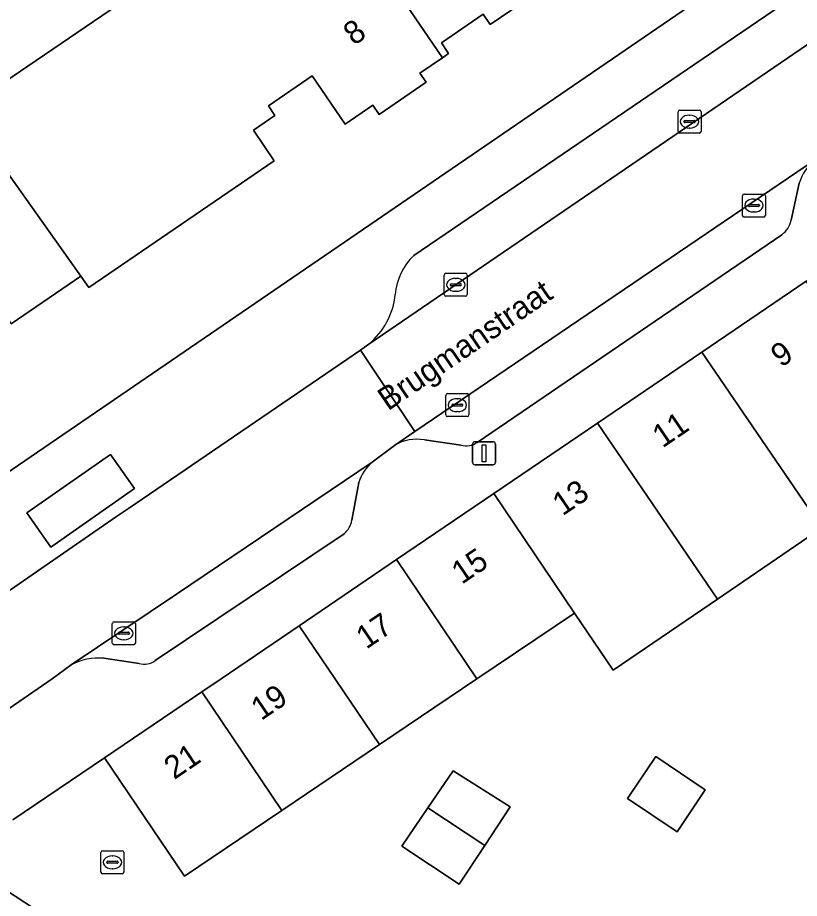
# Model space of a CAD drawing. Extents: x 159279 to 160377, y 384531 to 385888.
# Drawn here: x 159646.49 to 159680.46, y 385273.83 to 385312.12 of the extents above; entities that cross this region are included whole.
import ezdxf

# ---------------------------------------------------------------- set-up
doc = ezdxf.new("R2010")
doc.units = 0
for name, color, linetype in [('IMGEO_Erf', 7, 'Continuous'), ('IMGEO_Kolk', 7, 'Continuous'), ('IMGEO_Lichtmast', 7, 'Continuous'), ('IMGEO_Openbare_ruimte_label', 7, 'Continuous'), ('IMGEO_Pand', 7, 'Continuous'), ('IMGEO_Pand_nummerreeks', 7, 'Continuous'), ('IMGEO_Parkeervlak_open', 7, 'Continuous'), ('IMGEO_Rijbaan_lokaal_open', 7, 'Continuous'), ('IMGEO_Voetpad_open', 7, 'Continuous')]:
    doc.layers.add(name, color=color, linetype=linetype)

msp = doc.modelspace()

# ---------------------------------------------------------------- linework, layer by layer
at = {"layer": 'IMGEO_Erf'}
for points in [[(159634.316, 385284.316), (159680.082, 385315.648)], [(159669.266, 385313.354), (159667.024, 385311.818), (159666.722, 385312.26), (159664.904, 385311.014), (159665.218, 385310.557), (159664.945, 385310.37), (159663.965, 385309.699), (159664.237, 385309.303), (159662.196, 385307.904), (159661.921, 385308.306), (159660.718, 385307.482), (159659.282, 385309.578), (159657.386, 385308.278), (159657.668, 385307.865), (159656.736, 385307.226), (159657.643, 385305.884), (159649.584, 385300.38), (159649.231, 385300.878), (159646.212, 385298.809)], [(159644.114, 385308.089), (159651.55, 385313.167)], [(159681.429, 385289.937), (159676.897, 385286.842), (159672.365, 385283.746), (159670.687, 385286.233), (159666.449, 385283.373), (159662.211, 385280.512), (159657.973, 385277.652), (159653.735, 385274.791), (159650.265, 385279.932), (159646.28, 385277.237)], [(159643.851, 385275.579), (159650.122, 385271.481), (159647.111, 385266.887), (159644.099, 385262.292)]]:
    msp.add_lwpolyline(points, dxfattribs=at)
for points in [[(159672.985, 385278.175), (159674.213, 385279.99), (159676.368, 385278.542), (159675.143, 385276.717)], [(159663.184, 385276.098), (159664.315, 385277.758), (159665.419, 385279.379), (159667.891, 385277.807), (159666.785, 385276.13), (159665.679, 385274.452)]]:
    msp.add_lwpolyline(points, close=True, dxfattribs=at)
at = {"layer": 'IMGEO_Kolk'}
for p, q in [((159675.183, 385307.17), (159675.183, 385308.022)), ((159675.258, 385308.096), (159676.11, 385308.096)), ((159676.184, 385308.022), (159676.184, 385307.17)), ((159675.442, 385307.59), (159675.442, 385307.602)), ((159675.485, 385307.639), (159675.883, 385307.639)), ((159675.671, 385307.876), (159675.696, 385307.876)), ((159675.926, 385307.602), (159675.926, 385307.59)), ((159675.88, 385307.553), (159675.482, 385307.553)), ((159675.694, 385307.316), (159675.669, 385307.316)), ((159676.11, 385307.096), (159675.258, 385307.096)), ((159677.983, 385303.521), (159677.983, 385304.373)), ((159678.058, 385304.447), (159678.91, 385304.447)), ((159678.471, 385304.227), (159678.496, 385304.227)), ((159678.984, 385304.373), (159678.984, 385303.521)), ((159678.242, 385303.941), (159678.242, 385303.953)), ((159678.68, 385303.904), (159678.282, 385303.904)), ((159678.285, 385303.99), (159678.683, 385303.99)), ((159678.726, 385303.953), (159678.726, 385303.941)), ((159678.91, 385303.447), (159678.058, 385303.447)), ((159678.494, 385303.667), (159678.469, 385303.667)), ((159665.027, 385300.075), (159665.027, 385300.927)), ((159665.102, 385301.001), (159665.954, 385301.001)), ((159665.515, 385300.781), (159665.54, 385300.781)), ((159666.028, 385300.927), (159666.028, 385300.075)), ((159665.286, 385300.495), (159665.286, 385300.507)), ((159665.724, 385300.458), (159665.326, 385300.458)), ((159665.329, 385300.544), (159665.727, 385300.544)), ((159665.77, 385300.507), (159665.77, 385300.495)), ((159665.954, 385300.001), (159665.102, 385300.001)), ((159665.538, 385300.221), (159665.513, 385300.221)), ((159665.169, 385295.77), (159666.021, 385295.77)), ((159665.094, 385294.844), (159665.094, 385295.696)), ((159665.582, 385295.55), (159665.607, 385295.55)), ((159666.095, 385295.696), (159666.095, 385294.844)), ((159665.353, 385295.264), (159665.353, 385295.276)), ((159665.791, 385295.227), (159665.393, 385295.227)), ((159665.396, 385295.313), (159665.794, 385295.313)), ((159665.605, 385294.99), (159665.58, 385294.99)), ((159665.837, 385295.276), (159665.837, 385295.264)), ((159666.021, 385294.77), (159665.169, 385294.77)), ((159650.605, 385284.927), (159650.605, 385285.779)), ((159650.68, 385285.853), (159651.532, 385285.853)), ((159651.606, 385285.779), (159651.606, 385284.927)), ((159650.907, 385285.396), (159651.305, 385285.396)), ((159651.093, 385285.633), (159651.118, 385285.633)), ((159650.864, 385285.347), (159650.864, 385285.359)), ((159651.302, 385285.31), (159650.904, 385285.31)), ((159651.116, 385285.073), (159651.091, 385285.073)), ((159651.348, 385285.359), (159651.348, 385285.347)), ((159651.532, 385284.853), (159650.68, 385284.853)), ((159650.109, 385274.972), (159650.109, 385275.824)), ((159650.184, 385275.898), (159651.036, 385275.898)), ((159651.11, 385275.824), (159651.11, 385274.972)), ((159650.411, 385275.441), (159650.809, 385275.441)), ((159650.597, 385275.678), (159650.622, 385275.678)), ((159650.368, 385275.392), (159650.368, 385275.404)), ((159650.806, 385275.355), (159650.408, 385275.355)), ((159650.62, 385275.118), (159650.595, 385275.118)), ((159650.852, 385275.404), (159650.852, 385275.392)), ((159651.036, 385274.898), (159650.184, 385274.898))]:
    msp.add_line(p, q, dxfattribs=at)
for points in [[(159675.183, 385307.17), (159675.183, 385308.022)], [(159675.258, 385308.096), (159676.11, 385308.096)], [(159676.184, 385308.022), (159676.184, 385307.17)], [(159676.11, 385307.096), (159675.258, 385307.096)], [(159677.983, 385303.521), (159677.983, 385304.373)], [(159678.058, 385304.447), (159678.91, 385304.447)], [(159678.984, 385304.373), (159678.984, 385303.521)], [(159678.91, 385303.447), (159678.058, 385303.447)], [(159665.027, 385300.075), (159665.027, 385300.927)], [(159665.102, 385301.001), (159665.954, 385301.001)], [(159666.028, 385300.927), (159666.028, 385300.075)], [(159665.954, 385300.001), (159665.102, 385300.001)], [(159665.169, 385295.77), (159666.021, 385295.77)], [(159665.094, 385294.844), (159665.094, 385295.696)], [(159666.095, 385295.696), (159666.095, 385294.844)], [(159666.021, 385294.77), (159665.169, 385294.77)], [(159650.605, 385284.927), (159650.605, 385285.779)], [(159650.68, 385285.853), (159651.532, 385285.853)], [(159651.606, 385285.779), (159651.606, 385284.927)], [(159651.532, 385284.853), (159650.68, 385284.853)], [(159650.109, 385274.972), (159650.109, 385275.824)], [(159650.184, 385275.898), (159651.036, 385275.898)], [(159651.11, 385275.824), (159651.11, 385274.972)], [(159651.036, 385274.898), (159650.184, 385274.898)]]:
    msp.add_lwpolyline(points, dxfattribs=at)
for centre, radius, start, end in [((159675.26, 385308.02), 0.0765, 91.552, 178.448), ((159675.26, 385308.02), 0.0765, 91.552, 178.448), ((159676.108, 385308.02), 0.0765, 1.552, 88.448), ((159676.108, 385308.02), 0.0765, 1.552, 88.448), ((159675.482, 385307.599), 0.0403, 85.8775, 175.7526), ((159675.479, 385307.589), 0.0366, 178.938, 274.7102), ((159675.883, 385307.596), 0.043, 264.8664, 352.4533), ((159675.887, 385307.601), 0.0386, 1.7309, 96.639), ((159675.26, 385307.172), 0.0765, 181.552, 268.448), ((159675.26, 385307.172), 0.0765, 181.552, 268.448), ((159676.108, 385307.172), 0.0765, 271.552, 358.448), ((159676.108, 385307.172), 0.0765, 271.552, 358.448), ((159678.06, 385304.371), 0.0765, 91.552, 178.448), ((159678.06, 385304.371), 0.0765, 91.552, 178.448), ((159678.908, 385304.371), 0.0765, 1.552, 88.448), ((159678.908, 385304.371), 0.0765, 1.552, 88.448), ((159678.282, 385303.95), 0.0403, 85.8775, 175.7526), ((159678.279, 385303.94), 0.0366, 178.938, 274.7102), ((159678.683, 385303.947), 0.043, 264.8664, 352.4533), ((159678.687, 385303.952), 0.0386, 1.7309, 96.639), ((159678.06, 385303.523), 0.0765, 181.552, 268.448), ((159678.06, 385303.523), 0.0765, 181.552, 268.448), ((159678.908, 385303.523), 0.0765, 271.552, 358.448), ((159678.908, 385303.523), 0.0765, 271.552, 358.448), ((159665.104, 385300.925), 0.0765, 91.552, 178.448), ((159665.104, 385300.925), 0.0765, 91.552, 178.448), ((159665.952, 385300.925), 0.0765, 1.552, 88.448), ((159665.952, 385300.925), 0.0765, 1.552, 88.448), ((159665.326, 385300.504), 0.0403, 85.8775, 175.7526), ((159665.323, 385300.494), 0.0366, 178.938, 274.7102), ((159665.727, 385300.501), 0.043, 264.8664, 352.4533), ((159665.731, 385300.506), 0.0386, 1.7309, 96.639), ((159665.104, 385300.077), 0.0765, 181.552, 268.448), ((159665.104, 385300.077), 0.0765, 181.552, 268.448), ((159665.952, 385300.077), 0.0765, 271.552, 358.448), ((159665.952, 385300.077), 0.0765, 271.552, 358.448), ((159665.171, 385295.694), 0.0765, 91.552, 178.448), ((159665.171, 385295.694), 0.0765, 91.552, 178.448), ((159666.019, 385295.694), 0.0765, 1.552, 88.448), ((159666.019, 385295.694), 0.0765, 1.552, 88.448), ((159665.393, 385295.273), 0.0403, 85.8775, 175.7526), ((159665.39, 385295.263), 0.0366, 178.938, 274.7102), ((159665.794, 385295.27), 0.043, 264.8664, 352.4533), ((159665.798, 385295.275), 0.0386, 1.7309, 96.639), ((159665.171, 385294.846), 0.0765, 181.552, 268.448), ((159665.171, 385294.846), 0.0765, 181.552, 268.448), ((159666.019, 385294.846), 0.0765, 271.552, 358.448), ((159666.019, 385294.846), 0.0765, 271.552, 358.448), ((159650.682, 385285.777), 0.0765, 91.552, 178.448), ((159650.682, 385285.777), 0.0765, 91.552, 178.448), ((159651.53, 385285.777), 0.0765, 1.552, 88.448), ((159651.53, 385285.777), 0.0765, 1.552, 88.448), ((159650.904, 385285.356), 0.0403, 85.8775, 175.7526), ((159651.309, 385285.358), 0.0386, 1.7309, 96.639), ((159650.901, 385285.346), 0.0366, 178.938, 274.7102), ((159651.305, 385285.353), 0.043, 264.8664, 352.4533), ((159650.682, 385284.929), 0.0765, 181.552, 268.448), ((159650.682, 385284.929), 0.0765, 181.552, 268.448), ((159651.53, 385284.929), 0.0765, 271.552, 358.448), ((159651.53, 385284.929), 0.0765, 271.552, 358.448), ((159650.186, 385275.822), 0.0765, 91.552, 178.448), ((159650.186, 385275.822), 0.0765, 91.552, 178.448), ((159651.034, 385275.822), 0.0765, 1.552, 88.448), ((159651.034, 385275.822), 0.0765, 1.552, 88.448), ((159650.408, 385275.401), 0.0403, 85.8775, 175.7526), ((159650.813, 385275.403), 0.0386, 1.7309, 96.639), ((159650.405, 385275.391), 0.0366, 178.938, 274.7102), ((159650.809, 385275.398), 0.043, 264.8664, 352.4533), ((159650.186, 385274.974), 0.0765, 181.552, 268.448), ((159650.186, 385274.974), 0.0765, 181.552, 268.448), ((159651.034, 385274.974), 0.0765, 271.552, 358.448), ((159651.034, 385274.974), 0.0765, 271.552, 358.448)]:
    msp.add_arc(centre, radius, start, end, dxfattribs=at)
for centre, major_axis, ratio, start_param, end_param in [((159675.67, 385307.596), (-0.387, 0.002), 0.722429, 4.712389, 7.853982), ((159675.695, 385307.596), (-0.39, 0.002), 0.717154, 1.570796, 4.712389), ((159678.47, 385303.947), (-0.387, 0.002), 0.722429, 4.712389, 7.853982), ((159678.495, 385303.947), (-0.39, 0.002), 0.717154, 1.570796, 4.712389), ((159665.514, 385300.501), (-0.387, 0.002), 0.722429, 4.712389, 7.853982), ((159665.539, 385300.501), (-0.39, 0.002), 0.717154, 1.570796, 4.712389), ((159665.581, 385295.27), (-0.387, 0.002), 0.722429, 4.712389, 7.853982), ((159665.606, 385295.27), (-0.39, 0.002), 0.717154, 1.570796, 4.712389), ((159651.092, 385285.353), (-0.387, 0.002), 0.722429, 4.712389, 7.853982), ((159651.117, 385285.353), (-0.39, 0.002), 0.717154, 1.570796, 4.712389), ((159650.596, 385275.398), (-0.387, 0.002), 0.722429, 4.712389, 7.853982), ((159650.621, 385275.398), (-0.39, 0.002), 0.717154, 1.570796, 4.712389)]:
    msp.add_ellipse(centre, major_axis=major_axis, ratio=ratio, start_param=start_param, end_param=end_param, dxfattribs=at)
at = {"layer": 'IMGEO_Lichtmast'}
for p, q in [((159666.257, 385292.776), (159666.257, 385293.576)), ((159666.257, 385293.576), (159666.257, 385292.776)), ((159666.357, 385293.676), (159667.147, 385293.676)), ((159667.147, 385293.676), (159666.357, 385293.676)), ((159667.247, 385293.576), (159667.247, 385292.776)), ((159667.247, 385292.776), (159667.247, 385293.576)), ((159667.147, 385292.676), (159666.357, 385292.676)), ((159666.357, 385292.676), (159667.147, 385292.676))]:
    msp.add_line(p, q, dxfattribs=at)
msp.add_lwpolyline([(159666.677, 385293.551), (159666.827, 385293.551), (159666.827, 385292.801), (159666.677, 385292.801), (159666.677, 385293.551)], dxfattribs=at)
for centre, start, end in [((159666.357, 385293.576), 90, 180), ((159666.357, 385293.576), 90, 180), ((159667.147, 385293.576), 0, 90), ((159667.147, 385293.576), 360, 90), ((159666.357, 385292.776), 180, 270), ((159666.357, 385292.776), 180, 270), ((159667.147, 385292.776), 270, 0), ((159667.147, 385292.776), 270, 0)]:
    msp.add_arc(centre, 0.1, start, end, dxfattribs=at)
at = {"layer": 'IMGEO_Pand'}
for points in [[(159664.705, 385320.009), (159664.59, 385319.93), (159662.472, 385318.478), (159660.404, 385321.496), (159658.325, 385320.072), (159664.945, 385310.37), (159665.218, 385310.557), (159664.904, 385311.014), (159666.722, 385312.26), (159667.024, 385311.818), (159669.266, 385313.354)], [(159649.231, 385300.878), (159649.584, 385300.38), (159657.643, 385305.884), (159656.736, 385307.226), (159657.668, 385307.865), (159657.386, 385308.278), (159659.282, 385309.578), (159660.718, 385307.482), (159661.921, 385308.306), (159662.196, 385307.904), (159664.237, 385309.303), (159663.965, 385309.699), (159664.945, 385310.37), (159658.325, 385320.072), (159654.083, 385317.165), (159653.55, 385317.942), (159650.007, 385315.513), (159651.55, 385313.167), (159644.114, 385308.089)], [(159644.114, 385308.089), (159643.522, 385308.924), (159639.658, 385306.279), (159638.821, 385307.534), (159634.589, 385304.653), (159634.93, 385304.09), (159641.551, 385294.407), (159642.552, 385295.093), (159642.853, 385294.654), (159644.882, 385296.044), (159644.583, 385296.48), (159645.779, 385297.3), (159644.988, 385298.455), (159645.986, 385299.139), (159646.212, 385298.809), (159649.231, 385300.878)], [(159680.758, 385300.652), (159676.218, 385297.567), (159681.429, 385289.937), (159685.962, 385293.033)], [(159676.218, 385297.567), (159671.678, 385294.482), (159676.897, 385286.842), (159681.429, 385289.937)], [(159671.678, 385294.482), (159667.182, 385291.427), (159670.687, 385286.233), (159672.365, 385283.746), (159676.897, 385286.842)], [(159667.182, 385291.427), (159662.952, 385288.553), (159666.449, 385283.373), (159670.687, 385286.233)], [(159662.952, 385288.553), (159658.723, 385285.679), (159662.211, 385280.512), (159666.449, 385283.373)], [(159658.723, 385285.679), (159655.332, 385283.375), (159654.494, 385282.806), (159657.973, 385277.652), (159662.211, 385280.512)], [(159654.494, 385282.806), (159650.265, 385279.932), (159653.735, 385274.791), (159657.973, 385277.652)], [(159674.213, 385279.99), (159672.985, 385278.175), (159675.143, 385276.717), (159676.368, 385278.542)], [(159667.891, 385277.807), (159665.419, 385279.379), (159664.315, 385277.758), (159666.785, 385276.13)], [(159666.785, 385276.13), (159664.315, 385277.758), (159663.184, 385276.098), (159665.679, 385274.452)], [(159643.851, 385275.579), (159642.438, 385276.506), (159639.431, 385271.921), (159647.111, 385266.887), (159650.122, 385271.481)]]:
    msp.add_lwpolyline(points, close=True, dxfattribs=at)
at = {"layer": 'IMGEO_Parkeervlak_open'}
for points in [[(159661.754, 385297.917), (159687.848, 385315.774)], [(159679.998, 385312.888), (159663.701, 385301.778)], [(159681.16, 385305.947), (159663.754, 385294.121), (159662.871, 385293.521)], [(159680.097, 385303.304), (159680.452, 385304.914)], [(159666.453, 385293.652), (159679.691, 385302.678)], [(159664.166, 385293.757), (159665.754, 385293.53)], [(159661.892, 385292.795), (159653.399, 385287.046), (159648.811, 385283.974)], [(159661.018, 385290.269), (159661.322, 385291.913)], [(159652.47, 385284.164), (159660.678, 385289.675)], [(159650.232, 385284.268), (159651.771, 385284.042)]]:
    msp.add_lwpolyline(points, dxfattribs=at)
msp.add_lwpolyline([(159647.933, 385289.1), (159651.565, 385291.648), (159650.525, 385293.131), (159646.892, 385290.583)], close=True, dxfattribs=at)
for centre, radius, start, end in [((159682.375, 385304.355), 2.003, 127.3545, 163.7934), ((159679.013, 385303.562), 1.114, 307.4714, 346.5968), ((159665.565, 385299.861), 2.674, 134.2027, 175.3918), ((159659.602, 385300.443), 3.318, 310.4264, 353.6548), ((159663.822, 385291.973), 1.817, 79.0905, 121.5659), ((159665.977, 385294.317), 0.818, 254.1999, 305.6009), ((159663.089, 385291.396), 1.842, 130.5608, 163.6934), ((159659.98, 385290.469), 1.057, 311.3262, 349.101), ((159650.01, 385281.76), 2.518, 84.9405, 118.4382), ((159651.994, 385284.829), 0.818, 254.1999, 305.6009)]:
    msp.add_arc(centre, radius, start, end, dxfattribs=at)
at = {"layer": 'IMGEO_Rijbaan_lokaal_open'}
msp.add_lwpolyline([(159681.16, 385305.947), (159681.34, 385306.069), (159690.674, 385312.44), (159696.395, 385316.313), (159693.935, 385319.939), (159687.848, 385315.774), (159661.754, 385297.917), (159661.451, 385297.71), (159661.385, 385297.665), (159663.754, 385294.121)], close=True, dxfattribs=at)
for points in [[(159661.892, 385292.795), (159662.871, 385293.521), (159663.754, 385294.121), (159661.385, 385297.665), (159651.308, 385290.782), (159650.789, 385290.425), (159645.371, 385286.695), (159637.681, 385281.4)], [(159640.082, 385277.93), (159647.986, 385283.372), (159648.811, 385283.974), (159653.399, 385287.046), (159661.892, 385292.795)]]:
    msp.add_lwpolyline(points, dxfattribs=at)
at = {"layer": 'IMGEO_Voetpad_open'}
for points in [[(159646.28, 385277.237), (159650.265, 385279.932), (159654.494, 385282.806), (159655.332, 385283.375), (159658.723, 385285.679), (159662.952, 385288.553), (159667.182, 385291.427), (159671.678, 385294.482), (159676.218, 385297.567), (159680.758, 385300.652), (159685.297, 385303.736), (159689.837, 385306.821), (159692.795, 385308.831), (159694.383, 385309.911), (159701.558, 385314.809), (159709.215, 385319.967), (159714.414, 385323.498), (159729.025, 385333.402), (159729.126, 385338.422), (159725.274, 385335.826)], [(159680.082, 385315.648), (159634.316, 385284.316)], [(159663.701, 385301.778), (159679.998, 385312.888)], [(159680.452, 385304.914), (159680.097, 385303.304)], [(159679.691, 385302.678), (159666.453, 385293.652)], [(159645.371, 385286.695), (159650.789, 385290.425), (159651.308, 385290.782), (159661.385, 385297.665), (159661.451, 385297.71), (159661.754, 385297.917)], [(159662.871, 385293.521), (159661.892, 385292.795)], [(159665.754, 385293.53), (159664.166, 385293.757)], [(159661.322, 385291.913), (159661.018, 385290.269)], [(159660.678, 385289.675), (159652.47, 385284.164)], [(159651.771, 385284.042), (159650.232, 385284.268)], [(159648.811, 385283.974), (159647.986, 385283.372), (159640.082, 385277.93)]]:
    msp.add_lwpolyline(points, dxfattribs=at)
msp.add_lwpolyline([(159651.565, 385291.648), (159647.933, 385289.1), (159646.892, 385290.583), (159650.525, 385293.131)], close=True, dxfattribs=at)
for centre, radius, start, end in [((159682.375, 385304.355), 2.003, 127.3545, 163.7934), ((159679.013, 385303.562), 1.114, 307.4714, 346.5968), ((159665.565, 385299.861), 2.674, 134.2027, 175.3918), ((159659.602, 385300.443), 3.318, 310.4264, 353.6548), ((159663.822, 385291.973), 1.817, 79.0905, 121.5659), ((159665.977, 385294.317), 0.818, 254.1999, 305.6009), ((159663.089, 385291.396), 1.842, 130.5608, 163.6934), ((159659.98, 385290.469), 1.057, 311.3262, 349.101), ((159650.01, 385281.76), 2.518, 84.9405, 118.4382), ((159651.994, 385284.829), 0.818, 254.1999, 305.6009)]:
    msp.add_arc(centre, radius, start, end, dxfattribs=at)

# ---------------------------------------------------------------- texts
at = {"layer": 'IMGEO_Openbare_ruimte_label'}
msp.add_text('Brugmanstraat', height=1, rotation=34.4052, dxfattribs=at).set_placement((159662.584, 385294.997))
at = {"layer": 'IMGEO_Pand_nummerreeks'}
for s, rotation, p in [('8', 35.8721, (159661.108, 385310.873)), ('9', 34.1941, (159679.658, 385296.882)), ('11', 34.1941, (159674.512, 385293.385)), ('13', 34.1941, (159670.169, 385290.434)), ('15', 34.1941, (159665.785, 385287.455)), ('17', 34.1999, (159661.639, 385284.638)), ('19', 34.1941, (159657.072, 385281.535)), ('21', 34.1999, (159653.293, 385278.967))]:
    msp.add_text(s, height=1, rotation=rotation, dxfattribs=at).set_placement(p)

doc.saveas('drawing.dxf')
